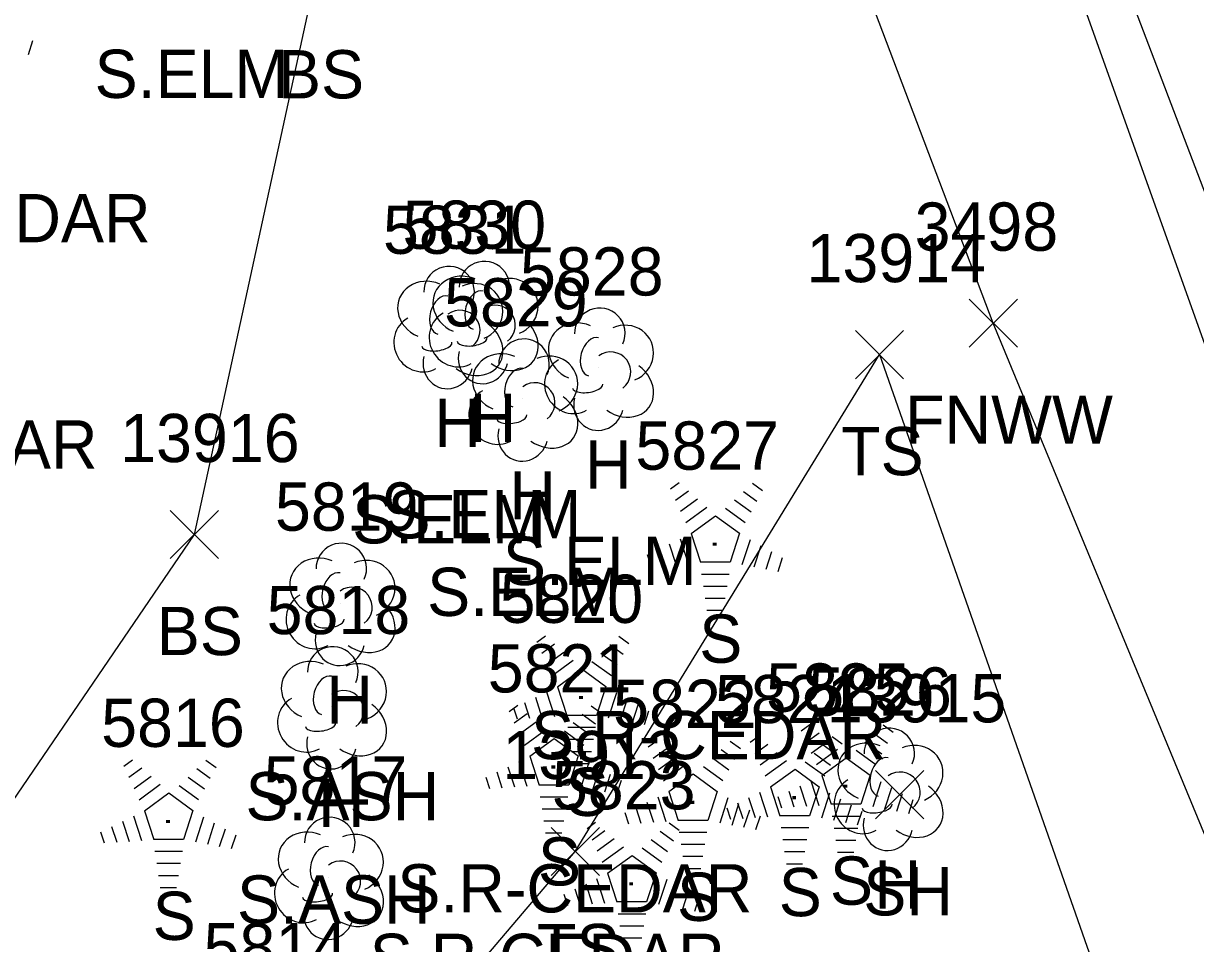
# Model space of a CAD drawing. Extents: x 1439173 to 1457902, y 641926 to 659889.
# Drawn here: x 1446589.42 to 1446637.98, y 652438.79 to 652476.93 of the extents above; entities that cross this region are included whole.
import ezdxf

# ---------------------------------------------------------------- set-up
doc = ezdxf.new("R2010")
doc.units = 0
for name, color, linetype in [('L_A', 7, 'Continuous'), ('L_C', 7, 'Continuous'), ('L_I', 7, 'Continuous'), ('L_TIC', 7, 'Continuous'), ('LAWA', 7, 'Continuous'), ('LELB', 7, 'Continuous'), ('LFNC', 7, 'Continuous'), ('LTC', 7, 'Continuous'), ('LTD', 7, 'Continuous')]:
    doc.layers.add(name, color=color, linetype=linetype)

msp = doc.modelspace()

# ---------------------------------------------------------------- linework, layer by layer
at = {"layer": 'L_TIC'}
for points in [[(1446628.598, 652463.505), (1446630.598, 652465.505)], [(1446630.598, 652463.505), (1446628.598, 652465.505)], [(1446623.885, 652462.202), (1446625.885, 652464.202)], [(1446625.885, 652462.202), (1446623.885, 652464.202)], [(1446595.499, 652454.745), (1446597.499, 652456.745)], [(1446597.499, 652454.745), (1446595.499, 652456.745)], [(1446624.724, 652443.96), (1446626.724, 652445.96)], [(1446626.724, 652443.96), (1446624.724, 652445.96)], [(1446611.281, 652441.608), (1446613.281, 652443.608)], [(1446613.281, 652441.608), (1446611.281, 652443.608)]]:
    msp.add_lwpolyline(points, dxfattribs=at)
at = {"layer": 'LAWA'}
msp.add_lwpolyline([(1446676.661, 652353.65), (1446658.806, 652413.41), (1446655.68, 652428.931), (1446651.285, 652432.506), (1446643.541, 652449.13), (1446630.722, 652485.03), (1446620.497, 652504.916), (1446612.321, 652526.673), (1446606.374, 652540.974)], dxfattribs=at)
at = {"layer": 'LELB'}
for points in [[(1446577.862, 652411.997), (1446579.357, 652430.615), (1446596.499, 652455.745), (1446601.521, 652478.818), (1446607.912, 652494.296), (1446603.125, 652512.405), (1446600.725, 652539.793), (1446583.477, 652595.511)], [(1446632.677, 652484.872), (1446646.254, 652449.195)], [(1446594.35, 652421.498), (1446612.281, 652442.608), (1446624.885, 652463.202)], [(1446624.885, 652463.202), (1446636.968, 652428.708)]]:
    msp.add_lwpolyline(points, dxfattribs=at)
at = {"layer": 'LFNC'}
msp.add_lwpolyline([(1446690.718, 652306.717), (1446671.528, 652356.299), (1446654.436, 652401.749), (1446642.324, 652433.707), (1446629.598, 652464.505), (1446615.382, 652502.009)], dxfattribs=at)
at = {"layer": 'LTC'}
for p, q in [((1446589.796, 652476.2), (1446589.609, 652475.625)), ((1446616.225, 652457.639), (1446616.579, 652457.897)), ((1446619.623, 652457.879), (1446620.042, 652457.575)), ((1446616.434, 652457.174), (1446616.964, 652457.558)), ((1446616.644, 652456.708), (1446617.348, 652457.219)), ((1446618.881, 652457.183), (1446619.56, 652456.689)), ((1446619.252, 652457.531), (1446619.801, 652457.132)), ((1446616.854, 652456.242), (1446617.732, 652456.88)), ((1446618.51, 652456.834), (1446619.319, 652456.246)), ((1446617.078, 652455.787), (1446618.09, 652456.522)), ((1446618.09, 652456.522), (1446619.087, 652455.797)), ((1446617.078, 652455.787), (1446617.465, 652454.594)), ((1446619.087, 652455.797), (1446618.696, 652454.594)), ((1446616.168, 652455.352), (1446616.439, 652454.516)), ((1446616.624, 652455.568), (1446616.954, 652454.549)), ((1446619.524, 652455.526), (1446619.186, 652454.486)), ((1446619.969, 652455.275), (1446619.681, 652454.391)), ((1446615.257, 652454.918), (1446615.409, 652454.45)), ((1446615.713, 652455.135), (1446615.924, 652454.483)), ((1446620.414, 652455.025), (1446620.176, 652454.296)), ((1446620.858, 652454.775), (1446620.671, 652454.201)), ((1446618.696, 652454.594), (1446617.465, 652454.594)), ((1446618.657, 652454.094), (1446617.513, 652454.094)), ((1446618.574, 652453.594), (1446617.585, 652453.594)), ((1446618.49, 652453.094), (1446617.658, 652453.094)), ((1446618.406, 652452.594), (1446617.731, 652452.594)), ((1446610.685, 652451.29), (1446611.04, 652451.548)), ((1446614.083, 652451.531), (1446614.503, 652451.226)), ((1446610.895, 652450.825), (1446611.424, 652451.209)), ((1446611.104, 652450.359), (1446611.808, 652450.87)), ((1446613.341, 652450.834), (1446614.02, 652450.34)), ((1446613.712, 652451.182), (1446614.262, 652450.783)), ((1446611.314, 652449.893), (1446612.192, 652450.531)), ((1446612.97, 652450.486), (1446613.78, 652449.897)), ((1446611.538, 652449.438), (1446612.55, 652450.173)), ((1446612.55, 652450.173), (1446613.547, 652449.448)), ((1446611.538, 652449.438), (1446611.926, 652448.245)), ((1446613.547, 652449.448), (1446613.156, 652448.245)), ((1446610.628, 652449.003), (1446610.9, 652448.167)), ((1446611.084, 652449.219), (1446611.415, 652448.2)), ((1446613.985, 652449.177), (1446613.647, 652448.137)), ((1446614.429, 652448.927), (1446614.142, 652448.042)), ((1446609.541, 652448.408), (1446609.896, 652448.666)), ((1446609.718, 652448.569), (1446609.87, 652448.102)), ((1446610.173, 652448.786), (1446610.385, 652448.134)), ((1446612.94, 652448.649), (1446613.359, 652448.344)), ((1446614.874, 652448.677), (1446614.637, 652447.947)), ((1446615.318, 652448.426), (1446615.131, 652447.852)), ((1446609.751, 652447.943), (1446610.28, 652448.327)), ((1446609.96, 652447.477), (1446610.664, 652447.988)), ((1446613.156, 652448.245), (1446611.926, 652448.245)), ((1446612.198, 652447.952), (1446612.877, 652447.458)), ((1446612.568, 652448.3), (1446613.118, 652447.901)), ((1446610.17, 652447.011), (1446611.048, 652447.649)), ((1446611.826, 652447.604), (1446612.636, 652447.015)), ((1446613.118, 652447.745), (1446611.973, 652447.745)), ((1446621.639, 652447.611), (1446621.994, 652447.868)), ((1446621.849, 652447.145), (1446622.378, 652447.529)), ((1446624.666, 652447.503), (1446625.216, 652447.104)), ((1446625.037, 652447.851), (1446625.456, 652447.547)), ((1446610.395, 652446.556), (1446611.406, 652447.291)), ((1446611.406, 652447.291), (1446612.403, 652446.566)), ((1446613.034, 652447.245), (1446612.046, 652447.245)), ((1446615.302, 652446.94), (1446615.657, 652447.198)), ((1446618.7, 652447.181), (1446619.12, 652446.876)), ((1446619.519, 652447.135), (1446619.874, 652447.393)), ((1446619.729, 652446.67), (1446620.258, 652447.054)), ((1446622.058, 652446.679), (1446622.762, 652447.191)), ((1446622.546, 652447.028), (1446623.096, 652446.628)), ((1446622.917, 652447.376), (1446623.337, 652447.071)), ((1446624.295, 652447.154), (1446624.974, 652446.661)), ((1446610.395, 652446.556), (1446610.782, 652445.363)), ((1446612.403, 652446.566), (1446612.012, 652445.363)), ((1446612.95, 652446.745), (1446612.118, 652446.745)), ((1446615.512, 652446.475), (1446616.041, 652446.859)), ((1446615.721, 652446.009), (1446616.425, 652446.52)), ((1446617.958, 652446.484), (1446618.637, 652445.99)), ((1446618.329, 652446.832), (1446618.879, 652446.433)), ((1446619.938, 652446.204), (1446620.642, 652446.715)), ((1446622.175, 652446.679), (1446622.854, 652446.185)), ((1446622.268, 652446.214), (1446623.146, 652446.852)), ((1446622.492, 652445.759), (1446623.504, 652446.493)), ((1446623.504, 652446.493), (1446624.501, 652445.768)), ((1446623.924, 652446.806), (1446624.734, 652446.217)), ((1446593.578, 652446.151), (1446593.933, 652446.409)), ((1446593.788, 652445.686), (1446594.317, 652446.07)), ((1446596.605, 652446.043), (1446597.155, 652445.644)), ((1446596.977, 652446.392), (1446597.396, 652446.087)), ((1446609.485, 652446.121), (1446609.756, 652445.286)), ((1446609.94, 652446.337), (1446610.271, 652445.318)), ((1446612.866, 652446.245), (1446612.191, 652446.245)), ((1446612.841, 652446.295), (1446612.503, 652445.256)), ((1446613.285, 652446.045), (1446612.998, 652445.16)), ((1446615.931, 652445.543), (1446616.809, 652446.181)), ((1446617.587, 652446.136), (1446618.397, 652445.547)), ((1446620.148, 652445.738), (1446621.026, 652446.376)), ((1446620.372, 652445.283), (1446621.384, 652446.018)), ((1446621.384, 652446.018), (1446622.381, 652445.293)), ((1446621.804, 652446.331), (1446622.614, 652445.742)), ((1446593.997, 652445.22), (1446594.701, 652445.731)), ((1446596.235, 652445.695), (1446596.914, 652445.201)), ((1446608.574, 652445.688), (1446608.726, 652445.22)), ((1446609.029, 652445.904), (1446609.241, 652445.253)), ((1446613.73, 652445.795), (1446613.493, 652445.065)), ((1446614.174, 652445.544), (1446613.988, 652444.97)), ((1446616.155, 652445.088), (1446617.167, 652445.823)), ((1446617.167, 652445.823), (1446618.164, 652445.098)), ((1446622.038, 652445.539), (1446622.369, 652444.52)), ((1446622.492, 652445.759), (1446622.879, 652444.565)), ((1446624.501, 652445.768), (1446624.11, 652444.565)), ((1446624.939, 652445.497), (1446624.601, 652444.458)), ((1446594.207, 652444.754), (1446595.085, 652445.392)), ((1446594.432, 652444.299), (1446595.443, 652445.034)), ((1446595.443, 652445.034), (1446596.44, 652444.309)), ((1446595.863, 652445.347), (1446596.673, 652444.758)), ((1446612.012, 652445.363), (1446610.782, 652445.363)), ((1446616.155, 652445.088), (1446616.542, 652443.895)), ((1446618.164, 652445.098), (1446617.773, 652443.895)), ((1446619.918, 652445.064), (1446620.249, 652444.045)), ((1446620.372, 652445.283), (1446620.759, 652444.09)), ((1446621.127, 652445.107), (1446621.339, 652444.455)), ((1446621.582, 652445.323), (1446621.854, 652444.488)), ((1446622.381, 652445.293), (1446621.99, 652444.09)), ((1446622.819, 652445.022), (1446622.481, 652443.983)), ((1446625.383, 652445.247), (1446625.096, 652444.362)), ((1446611.974, 652444.863), (1446610.829, 652444.863)), ((1446615.245, 652444.653), (1446615.517, 652443.817)), ((1446615.701, 652444.869), (1446616.032, 652443.85)), ((1446618.602, 652444.827), (1446618.264, 652443.787)), ((1446619.046, 652444.577), (1446618.759, 652443.692)), ((1446619.007, 652444.631), (1446619.219, 652443.98)), ((1446619.462, 652444.848), (1446619.734, 652444.013)), ((1446620.671, 652444.89), (1446620.824, 652444.422)), ((1446624.11, 652444.565), (1446622.879, 652444.565)), ((1446623.263, 652444.772), (1446622.976, 652443.887)), ((1446623.708, 652444.522), (1446623.471, 652443.792)), ((1446625.828, 652444.997), (1446625.591, 652444.267)), ((1446626.272, 652444.747), (1446626.085, 652444.172)), ((1446593.977, 652444.08), (1446594.308, 652443.061)), ((1446594.432, 652444.299), (1446594.819, 652443.106)), ((1446596.44, 652444.309), (1446596.049, 652443.106)), ((1446596.878, 652444.038), (1446596.54, 652442.998)), ((1446611.89, 652444.363), (1446610.902, 652444.363)), ((1446614.335, 652444.22), (1446614.487, 652443.752)), ((1446614.79, 652444.436), (1446615.002, 652443.785)), ((1446618.552, 652444.415), (1446618.704, 652443.947)), ((1446619.491, 652444.327), (1446619.254, 652443.597)), ((1446619.935, 652444.076), (1446619.748, 652443.502)), ((1446621.99, 652444.09), (1446620.759, 652444.09)), ((1446624.071, 652444.065), (1446622.927, 652444.065)), ((1446624.152, 652444.271), (1446623.965, 652443.697)), ((1446593.066, 652443.647), (1446593.278, 652442.995)), ((1446593.522, 652443.864), (1446593.793, 652443.028)), ((1446597.322, 652443.787), (1446597.035, 652442.903)), ((1446611.806, 652443.863), (1446610.975, 652443.863)), ((1446612.766, 652443.563), (1446613.121, 652443.82)), ((1446616.165, 652443.803), (1446616.584, 652443.499)), ((1446617.773, 652443.895), (1446616.542, 652443.895)), ((1446621.952, 652443.59), (1446620.807, 652443.59)), ((1446623.988, 652443.565), (1446622.999, 652443.565)), ((1446592.611, 652443.43), (1446592.763, 652442.962)), ((1446596.049, 652443.106), (1446594.819, 652443.106)), ((1446597.767, 652443.537), (1446597.53, 652442.808)), ((1446598.211, 652443.287), (1446598.025, 652442.713)), ((1446611.723, 652443.363), (1446611.048, 652443.363)), ((1446612.976, 652443.097), (1446613.505, 652443.481)), ((1446613.186, 652442.631), (1446613.889, 652443.143)), ((1446615.423, 652443.106), (1446616.102, 652442.613)), ((1446615.794, 652443.455), (1446616.343, 652443.056)), ((1446617.735, 652443.395), (1446616.59, 652443.395)), ((1446621.868, 652443.09), (1446620.879, 652443.09)), ((1446623.904, 652443.065), (1446623.072, 652443.065)), ((1446596.011, 652442.606), (1446594.866, 652442.606)), ((1446613.395, 652442.166), (1446614.274, 652442.804)), ((1446615.051, 652442.758), (1446615.861, 652442.169)), ((1446617.651, 652442.895), (1446616.662, 652442.895)), ((1446621.784, 652442.59), (1446620.952, 652442.59)), ((1446595.927, 652442.106), (1446594.939, 652442.106)), ((1446613.62, 652441.711), (1446614.631, 652442.445)), ((1446614.631, 652442.445), (1446615.629, 652441.72)), ((1446617.567, 652442.395), (1446616.735, 652442.395)), ((1446621.7, 652442.09), (1446621.025, 652442.09)), ((1446623.82, 652442.565), (1446623.145, 652442.565)), ((1446595.843, 652441.606), (1446595.012, 652441.606)), ((1446613.62, 652441.711), (1446614.007, 652440.517)), ((1446615.629, 652441.72), (1446615.237, 652440.517)), ((1446617.483, 652441.895), (1446616.808, 652441.895)), ((1446612.71, 652441.275), (1446612.981, 652440.44)), ((1446613.165, 652441.491), (1446613.496, 652440.472)), ((1446616.066, 652441.449), (1446615.728, 652440.41)), ((1446616.511, 652441.199), (1446616.223, 652440.314)), ((1446595.76, 652441.106), (1446595.085, 652441.106)), ((1446611.799, 652440.842), (1446611.951, 652440.374)), ((1446612.254, 652441.059), (1446612.466, 652440.407)), ((1446616.955, 652440.949), (1446616.718, 652440.219)), ((1446617.399, 652440.699), (1446617.213, 652440.124)), ((1446615.237, 652440.517), (1446614.007, 652440.517)), ((1446615.199, 652440.017), (1446614.054, 652440.017)), ((1446615.115, 652439.517), (1446614.127, 652439.517)), ((1446615.031, 652439.017), (1446614.2, 652439.017))]:
    msp.add_line(p, q, dxfattribs=at)
at = {"layer": 'LTD'}
for p, q in [((1446608.467, 652464.584), (1446608.467, 652464.584)), ((1446608.467, 652464.584), (1446608.467, 652464.584)), ((1446607.005, 652464.377), (1446607.005, 652464.377)), ((1446607.005, 652464.377), (1446607.005, 652464.377)), ((1446613.249, 652462.65), (1446613.249, 652462.65)), ((1446613.249, 652462.65), (1446613.249, 652462.65)), ((1446610.11, 652461.37), (1446610.11, 652461.37)), ((1446610.11, 652461.37), (1446610.11, 652461.37)), ((1446602.537, 652452.901), (1446602.537, 652452.901)), ((1446602.537, 652452.901), (1446602.537, 652452.901)), ((1446602.185, 652448.617), (1446602.185, 652448.617)), ((1446602.185, 652448.617), (1446602.185, 652448.617)), ((1446625.244, 652445.238), (1446625.244, 652445.238)), ((1446625.244, 652445.238), (1446625.244, 652445.238)), ((1446602.059, 652441.547), (1446602.059, 652441.547)), ((1446602.059, 652441.547), (1446602.059, 652441.547))]:
    msp.add_line(p, q, dxfattribs=at)
for centre in [(1446607.051, 652465.811), (1446608.513, 652466.018), (1446613.296, 652464.084), (1446610.156, 652462.804), (1446602.584, 652454.335), (1446602.232, 652450.051), (1446625.291, 652446.672), (1446602.106, 652442.981)]:
    msp.add_arc(centre, 1.047, 335.5272, 180.9563, dxfattribs=at)
for centre, major_axis, ratio, start_param, end_param in [((1446606.213, 652465.043), (1.21, -0.512), 0.895232, 1.570796, 4.712389), ((1446607.675, 652465.251), (1.21, -0.512), 0.895232, 1.570796, 4.712389), ((1446609.508, 652465.168), (-1.141, -0.483), 0.949671, 1.570796, 4.712389), ((1446608.046, 652464.96), (-1.141, -0.483), 0.949671, 1.570796, 4.712389), ((1446608.258, 652465.042), (-0.208, -0.792), 0.645439, 3.141593, 6.283185), ((1446606.796, 652464.835), (-0.208, -0.792), 0.645439, 3.141593, 6.283185), ((1446607.384, 652463.876), (0.584, -1.042), 0.959034, 3.141593, 6.283185), ((1446607.505, 652464.21), (-0.5, 0.667), 0.989748, 3.141593, 6.283185), ((1446608.967, 652464.418), (-0.5, 0.667), 0.989748, 3.141593, 6.283185), ((1446605.921, 652463.668), (0.584, -1.042), 0.959034, 3.141593, 6.283185), ((1446608.005, 652463.544), (-1.09, 0.792), 0.841452, 1.570796, 4.712389), ((1446609.467, 652463.751), (-1.09, 0.792), 0.841452, 1.570796, 4.712389), ((1446612.457, 652463.316), (1.21, -0.512), 0.895232, 1.570796, 4.712389), ((1446614.29, 652463.233), (-1.141, -0.483), 0.949671, 1.570796, 4.712389), ((1446613.04, 652463.108), (-0.208, -0.792), 0.645439, 3.141593, 6.283185), ((1446606.546, 652463.627), (-0.625, -0.083), 0.423636, 0, 3.141593), ((1446608.009, 652463.834), (-0.625, -0.083), 0.423636, 0, 3.141593), ((1446607.005, 652462.877), (0.265, 1.061), 0.942809, 1.570796, 4.712389), ((1446608.467, 652463.084), (0.265, 1.061), 0.942809, 1.570796, 4.712389), ((1446609.318, 652462.037), (1.21, -0.512), 0.895232, 1.570796, 4.712389), ((1446611.151, 652461.954), (-1.141, -0.483), 0.949671, 1.570796, 4.712389), ((1446612.166, 652461.941), (0.584, -1.042), 0.959034, 3.141593, 6.283185), ((1446613.749, 652462.483), (-0.5, 0.667), 0.989748, 3.141593, 6.283185), ((1446609.901, 652461.829), (-0.208, -0.792), 0.645439, 3.141593, 6.283185), ((1446614.249, 652461.816), (-1.09, 0.792), 0.841452, 1.570796, 4.712389), ((1446610.61, 652461.204), (-0.5, 0.667), 0.989748, 3.141593, 6.283185), ((1446609.026, 652460.662), (0.584, -1.042), 0.959034, 3.141593, 6.283185), ((1446612.791, 652461.899), (-0.625, -0.083), 0.423636, 0, 3.141593), ((1446611.11, 652460.537), (-1.09, 0.792), 0.841452, 1.570796, 4.712389), ((1446613.249, 652461.15), (0.265, 1.061), 0.942809, 1.570796, 4.712389), ((1446609.651, 652460.62), (-0.625, -0.083), 0.423636, 0, 3.141593), ((1446610.11, 652459.87), (0.265, 1.061), 0.942809, 1.570796, 4.712389), ((1446601.745, 652453.567), (1.21, -0.512), 0.895232, 1.570796, 4.712389), ((1446603.579, 652453.484), (-1.141, -0.483), 0.949671, 1.570796, 4.712389), ((1446602.329, 652453.359), (-0.208, -0.792), 0.645439, 3.141593, 6.283185), ((1446603.037, 652452.734), (-0.5, 0.667), 0.989748, 3.141593, 6.283185), ((1446601.454, 652452.192), (0.584, -1.042), 0.959034, 3.141593, 6.283185), ((1446603.537, 652452.068), (-1.09, 0.792), 0.841452, 1.570796, 4.712389), ((1446602.079, 652452.151), (-0.625, -0.083), 0.423636, 0, 3.141593), ((1446602.537, 652451.401), (0.265, 1.061), 0.942809, 1.570796, 4.712389), ((1446601.393, 652449.284), (1.21, -0.512), 0.895232, 1.570796, 4.712389), ((1446603.227, 652449.201), (-1.141, -0.483), 0.949671, 1.570796, 4.712389), ((1446601.977, 652449.076), (-0.208, -0.792), 0.645439, 3.141593, 6.283185), ((1446602.685, 652448.451), (-0.5, 0.667), 0.989748, 3.141593, 6.283185), ((1446601.102, 652447.909), (0.584, -1.042), 0.959034, 3.141593, 6.283185), ((1446603.185, 652447.784), (-1.09, 0.792), 0.841452, 1.570796, 4.712389), ((1446601.727, 652447.867), (-0.625, -0.083), 0.423636, 0, 3.141593), ((1446602.185, 652447.117), (0.265, 1.061), 0.942809, 1.570796, 4.712389), ((1446624.452, 652445.905), (1.21, -0.512), 0.895232, 1.570796, 4.712389), ((1446626.285, 652445.822), (-1.141, -0.483), 0.949671, 1.570796, 4.712389), ((1446625.035, 652445.697), (-0.208, -0.792), 0.645439, 3.141593, 6.283185), ((1446625.744, 652445.072), (-0.5, 0.667), 0.989748, 3.141593, 6.283185), ((1446624.161, 652444.53), (0.584, -1.042), 0.959034, 3.141593, 6.283185), ((1446626.244, 652444.405), (-1.09, 0.792), 0.841452, 1.570796, 4.712389), ((1446624.786, 652444.488), (-0.625, -0.083), 0.423636, 0, 3.141593), ((1446601.267, 652442.214), (1.21, -0.512), 0.895232, 1.570796, 4.712389), ((1446625.244, 652443.738), (0.265, 1.061), 0.942809, 1.570796, 4.712389), ((1446603.1, 652442.131), (-1.141, -0.483), 0.949671, 1.570796, 4.712389), ((1446601.85, 652442.006), (-0.208, -0.792), 0.645439, 3.141593, 6.283185), ((1446602.559, 652441.381), (-0.5, 0.667), 0.989748, 3.141593, 6.283185), ((1446600.976, 652440.839), (0.584, -1.042), 0.959034, 3.141593, 6.283185), ((1446603.059, 652440.714), (-1.09, 0.792), 0.841452, 1.570796, 4.712389), ((1446601.601, 652440.797), (-0.625, -0.083), 0.423636, 0, 3.141593), ((1446602.059, 652440.047), (0.265, 1.061), 0.942809, 1.570796, 4.712389)]:
    msp.add_ellipse(centre, major_axis=major_axis, ratio=ratio, start_param=start_param, end_param=end_param, dxfattribs=at)

# ---------------------------------------------------------------- texts
at = {"layer": 'L_A'}
for s, p in [('BS', (1446599.962, 652473.818)), ('H', (1446607.9, 652459.584)), ('H', (1446606.438, 652459.377)), ('FNWW', (1446625.944, 652459.505)), ('TS', (1446623.294, 652458.202)), ('H', (1446612.682, 652457.65)), ('H', (1446609.543, 652456.37)), ('BS', (1446594.94, 652450.745)), ('S', (1446617.415, 652450.431)), ('H', (1446601.97, 652447.901)), ('S', (1446611.876, 652444.082)), ('H', (1446601.618, 652443.617)), ('S', (1446610.732, 652441.2)), ('S', (1446622.83, 652440.403)), ('H', (1446624.677, 652440.238)), ('S', (1446616.493, 652439.732)), ('S', (1446620.71, 652439.927)), ('SH', (1446624.212, 652439.96)), ('S', (1446594.769, 652438.943)), ('TS', (1446610.69, 652437.608))]:
    msp.add_text(s, height=2, dxfattribs=at).set_placement(p)
at = {"layer": 'L_C'}
for s, p in [('S.ELM', (1446592.363, 652473.837)), ('2S.R-CEDAR', (1446578.487, 652467.856)), ('S.R-CEDAR', (1446577.774, 652458.478)), ('S.ELM', (1446603.036, 652455.377)), ('S.ELM', (1446604.498, 652455.584)), ('S.ELM', (1446609.28, 652453.65)), ('S.ELM', (1446606.141, 652452.37)), ('S.R-CEDAR', (1446610.447, 652446.431)), ('S.ASH', (1446598.616, 652443.901)), ('S.R-CEDAR', (1446604.907, 652440.082)), ('S.ASH', (1446598.264, 652439.617)), ('S.R-CEDAR', (1446603.763, 652437.2))]:
    msp.add_text(s, height=2, dxfattribs=at).set_placement(p)
at = {"layer": 'L_I'}
for s, p in [('5831', (1446604.312, 652467.377)), ('5830', (1446605.12, 652467.584)), ('3498', (1446626.338, 652467.505)), ('13914', (1446621.861, 652466.202)), ('5828', (1446609.989, 652465.65)), ('5829', (1446606.842, 652464.37)), ('13916', (1446593.421, 652458.745)), ('5827', (1446614.77, 652458.431)), ('5819', (1446599.836, 652455.901)), ('5820', (1446609.143, 652452.082)), ('5818', (1446599.492, 652451.617)), ('5821', (1446608.653, 652449.2)), ('5825', (1446620.184, 652448.403)), ('5824', (1446618.064, 652447.927)), ('5826', (1446621.929, 652448.238)), ('13915', (1446622.701, 652447.96)), ('5822', (1446613.847, 652447.732)), ('5816', (1446592.635, 652446.943)), ('13913', (1446609.257, 652445.608)), ('5817', (1446599.366, 652444.547)), ('5823', (1446611.311, 652444.355)), ('5814', (1446596.878, 652437.643))]:
    msp.add_text(s, height=2, dxfattribs=at).set_placement(p)
at = {"layer": 'LTC'}
for p in [(1446617.972, 652455.535), (1446612.433, 652449.186), (1446611.289, 652446.304), (1446623.386, 652445.507), (1446617.05, 652444.836), (1446621.267, 652445.031), (1446595.326, 652444.047), (1446614.514, 652441.459)]:
    msp.add_text('.', height=1.037, rotation=270, dxfattribs=at).set_placement(p)

doc.saveas('drawing.dxf')
